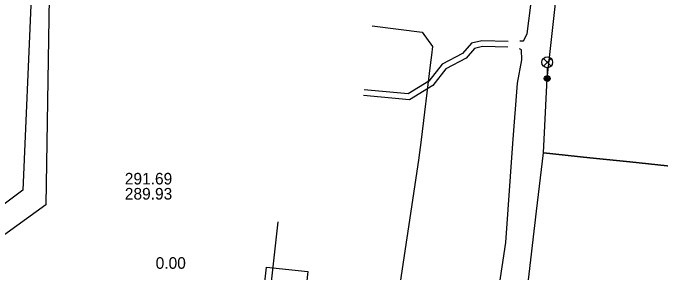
# Model space of a CAD drawing. Extents: x -595540 to -593988, y -1160850 to -1159202.
# Drawn here: x -594110.25 to -594065.61, y -1160031.42 to -1160013.55 of the extents above; entities that cross this region are included whole.
import ezdxf

# ---------------------------------------------------------------- set-up
doc = ezdxf.new("R2010")
doc.units = 0
for name, color, linetype in [('BVK-SPLASKOVA_popisy', 7, 'Continuous'), ('BVK-SPLASKOVA_trasa sítě', 7, 'Continuous'), ('CETIN_kabel podzemní', 7, 'Continuous'), ('DESTOVA-NEPROVOZOVANA_popisy', 7, 'Continuous'), ('DESTOVA_trasa neprovozované sítě', 7, 'Continuous'), ('EON-NN_kabel', 7, 'Continuous'), ('QUANTCOM_kabel v kolektoru_kabelovodu', 7, 'Continuous'), ('TSB_kabel VO', 7, 'Continuous'), ('TSB_kolektor', 7, 'Continuous'), ('TSB_lampy VO', 7, 'Continuous')]:
    doc.layers.add(name, color=color, linetype=linetype)

msp = doc.modelspace()

# ---------------------------------------------------------------- linework, layer by layer
at = {"layer": 'BVK-SPLASKOVA_popisy'}
msp.add_line((-594102.533, -1160024.582), (-594102.533, -1160024.582), dxfattribs=at)
at = {"layer": 'BVK-SPLASKOVA_trasa sítě'}
for p, q in [((-594108.795, -1160008.243), (-594109.579, -1160025.772)), ((-594109.579, -1160025.772), (-594121.22, -1160034.514))]:
    msp.add_line(p, q, dxfattribs=at)
at = {"layer": 'CETIN_kabel podzemní'}
msp.add_lwpolyline([(-594085.46, -1160014.44), (-594082.01, -1160014.87), (-594081.3, -1160015.87), (-594081.37, -1160016.47), (-594081.46, -1160017.16), (-594082.1, -1160022.31), (-594082.27, -1160023.7), (-594083.89, -1160034.41), (-594086.13, -1160036.81), (-594086.64, -1160036.88), (-594090.32, -1160037.32), (-594091.41, -1160037.99), (-594091.6, -1160038.02)], dxfattribs=at)
at = {"layer": 'DESTOVA_trasa neprovozované sítě'}
for p, q in [((-594107.721, -1160010.131), (-594107.99, -1160026.796)), ((-594107.99, -1160026.796), (-594119.32, -1160034.979))]:
    msp.add_line(p, q, dxfattribs=at)
at = {"layer": 'EON-NN_kabel'}
for points in [[(-594075.278, -1160015.482), (-594075.032, -1160015.475), (-594074.77, -1160015.002), (-594074.149, -1160010.126), (-594072.998, -1160001.267), (-594072.254, -1159994.219), (-594071.99, -1159986.573), (-594071.387, -1159980.709), (-594070.92, -1159973.222), (-594070.738, -1159970.694), (-594070.297, -1159969.448), (-594070.26, -1159969.151), (-594070.627, -1159968.54), (-594070.622, -1159968.408)], [(-594076.081, -1160015.518), (-594077.91, -1160015.475), (-594078.616, -1160015.64), (-594079.239, -1160016.351), (-594080.641, -1160017.089), (-594081.552, -1160018.246), (-594082.987, -1160019.132), (-594086.018, -1160018.854)], [(-594076.099, -1160015.917), (-594077.868, -1160015.877), (-594078.4, -1160016), (-594078.987, -1160016.671), (-594080.379, -1160017.403), (-594081.282, -1160018.55), (-594082.891, -1160019.542), (-594086.063, -1160019.251)], [(-594078.452, -1160039.722), (-594078.443, -1160039.503), (-594078.216, -1160039.297), (-594077.744, -1160039.101), (-594077.45, -1160037.316), (-594076.243, -1160029.378), (-594075.766, -1160022.561), (-594075.436, -1160018.393), (-594075.136, -1160016.791), (-594075.178, -1160016.088), (-594075.303, -1160016.022)]]:
    msp.add_lwpolyline(points, dxfattribs=at)
at = {"layer": 'QUANTCOM_kabel v kolektoru_kabelovodu'}
msp.add_lwpolyline([(-594092.57, -1160043.355), (-594093.37, -1160040.82), (-594091.95, -1160027.97)], dxfattribs=at)
at = {"layer": 'TSB_kabel VO'}
msp.add_lwpolyline([(-594077.75, -1160038.94), (-594075.79, -1160039.98), (-594075.591, -1160039.671), (-594074.125, -1160027.228), (-594073.65, -1160023.2), (-594070.444, -1160023.539), (-594067.694, -1160023.83), (-594064.48, -1160024.17), (-594060.959, -1160024.724), (-594064.48, -1160024.17), (-594067.694, -1160023.83), (-594070.444, -1160023.539), (-594073.65, -1160023.2), (-594073.393, -1160018.08), (-594070.829, -1159994.853), (-594069.719, -1159984.799), (-594067.77, -1159970.61), (-594067.55, -1159969.37), (-594070.505, -1159969.075)], dxfattribs=at)
at = {"layer": 'TSB_kolektor'}
msp.add_lwpolyline([(-594092.761, -1160031.081), (-594089.898, -1160031.394), (-594091.711, -1160047.975), (-594094.574, -1160047.662)], close=True, dxfattribs=at)
at = {"layer": 'TSB_lampy VO'}
for p, q in [((-594073.658, -1160017.22), (-594073.128, -1160016.69)), ((-594073.658, -1160016.69), (-594073.128, -1160017.22)), ((-594073.658, -1160017.22), (-594073.128, -1160016.69)), ((-594073.658, -1160016.69), (-594073.128, -1160017.22)), ((-594073.393, -1160017.33), (-594073.393, -1160018.08)), ((-594073.393, -1160017.33), (-594073.393, -1160018.08))]:
    msp.add_line(p, q, dxfattribs=at)
for centre, radius in [((-594073.393, -1160016.955), 0.375), ((-594073.393, -1160016.955), 0.375), ((-594073.393, -1160018.08), 0.2), ((-594073.393, -1160018.08), 0.2), ((-594073.393, -1160018.08), 0.145), ((-594073.393, -1160018.08), 0.145), ((-594073.393, -1160018.08), 0.0876), ((-594073.393, -1160018.08), 0.0876)]:
    msp.add_circle(centre, radius, dxfattribs=at)

# ---------------------------------------------------------------- texts
at = {"layer": 'BVK-SPLASKOVA_popisy'}
for s, p in [('291.69', (-594102.533, -1160025.382)), ('289.93', (-594102.533, -1160026.422))]:
    msp.add_text(s, height=0.8, dxfattribs=at).set_placement(p)
at = {"layer": 'DESTOVA-NEPROVOZOVANA_popisy'}
msp.add_text('0.00', height=0.8, dxfattribs=at).set_placement((-594100.406, -1160031.198))

doc.saveas('drawing.dxf')
